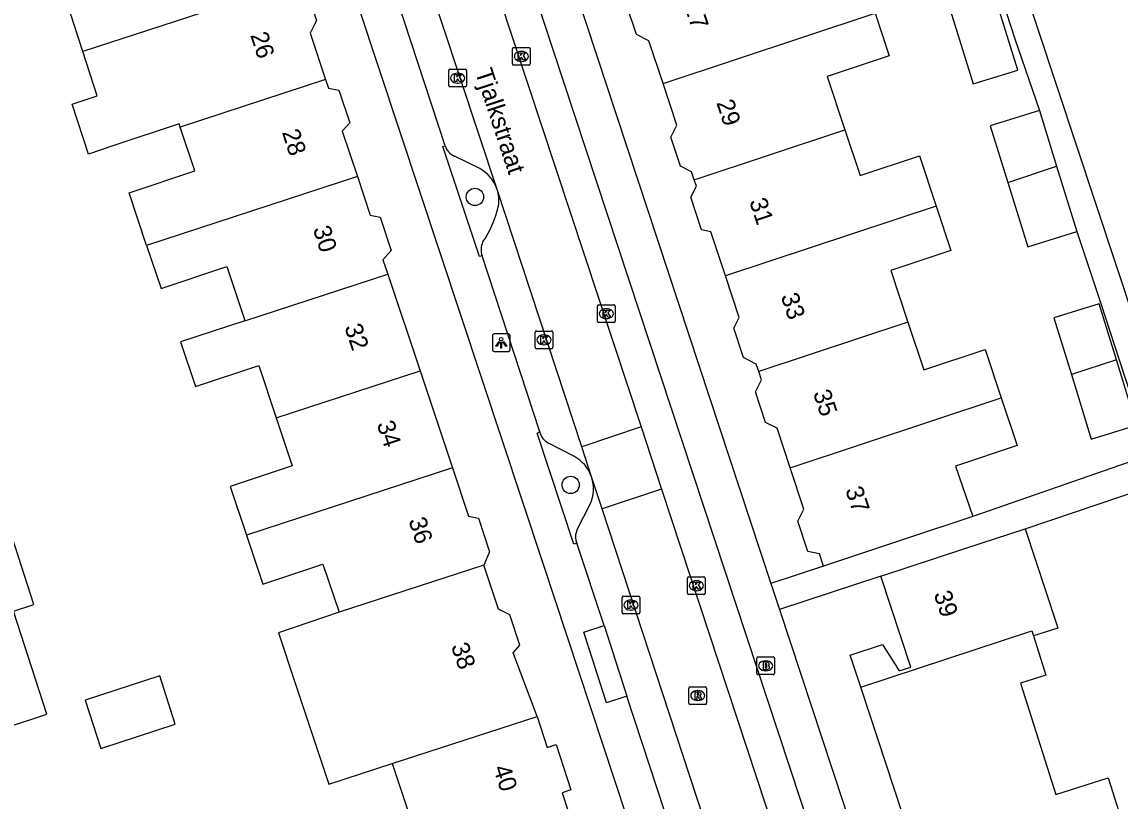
# Model space of a CAD drawing. Extents: x 159377 to 159983, y 382996 to 383595.
# Drawn here: x 159530.9 to 159592.9, y 383344.8 to 383388.8 of the extents above; entities that cross this region are included whole.
import ezdxf

# ---------------------------------------------------------------- set-up
doc = ezdxf.new("R2010")
doc.units = 0
for name, color, linetype in [('IMGEO_Boom', 7, 'Continuous'), ('IMGEO_Brandkraan', 7, 'Continuous'), ('IMGEO_Kolk', 7, 'Continuous'), ('IMGEO_Lichtpunt', 7, 'Continuous'), ('IMGEO_Openbare_ruimte_label', 7, 'Continuous'), ('IMGEO_Pand', 7, 'Continuous'), ('IMGEO_Pand_nummerreeks', 7, 'Continuous'), ('IMGEO_Parkeervlak_open', 7, 'Continuous'), ('IMGEO_Rijbaan_lokaal_open', 7, 'Continuous'), ('IMGEO_Rioolput', 7, 'Continuous'), ('IMGEO_Voetpad_open', 7, 'Continuous')]:
    doc.layers.add(name, color=color, linetype=linetype)

msp = doc.modelspace()

# ---------------------------------------------------------------- linework, layer by layer
at = {"layer": 'IMGEO_Boom'}
for centre in [(159556.483, 383378.961), (159561.895, 383362.691)]:
    msp.add_circle(centre, 0.489, dxfattribs=at)
at = {"layer": 'IMGEO_Brandkraan'}
for p, q in [((159572.416, 383352.042), (159572.416, 383352.894)), ((159572.491, 383352.968), (159573.343, 383352.968)), ((159573.417, 383352.894), (159573.417, 383352.042)), ((159572.904, 383352.748), (159572.929, 383352.748)), ((159573.343, 383351.968), (159572.491, 383351.968)), ((159572.927, 383352.188), (159572.902, 383352.188))]:
    msp.add_line(p, q, dxfattribs=at)
for points in [[(159572.416, 383352.042), (159572.416, 383352.894)], [(159572.491, 383352.968), (159573.343, 383352.968)], [(159573.417, 383352.894), (159573.417, 383352.042)], [(159572.764, 383352.668), (159572.764, 383352.268), (159572.977, 383352.268)], [(159572.995, 383352.668), (159572.764, 383352.668)], [(159572.943, 383352.587), (159572.889, 383352.587), (159572.889, 383352.511)], [(159572.889, 383352.511), (159572.942, 383352.511)], [(159572.951, 383352.435), (159572.889, 383352.435), (159572.889, 383352.354)], [(159572.889, 383352.354), (159572.951, 383352.354)], [(159573.343, 383351.968), (159572.491, 383351.968)]]:
    msp.add_lwpolyline(points, dxfattribs=at)
for centre, radius, start, end in [((159572.493, 383352.892), 0.0765, 91.55205, 178.44795), ((159572.493, 383352.892), 0.0765, 91.55205, 178.44795), ((159573.341, 383352.892), 0.0765, 1.55205, 88.44795), ((159573.341, 383352.892), 0.0765, 1.55205, 88.44795), ((159572.944, 383352.549), 0.0379, 267.82845, 90.93552), ((159572.952, 383352.394), 0.0404, 269.87594, 90.50774), ((159572.983, 383352.519), 0.251, 268.66757, 293.53466), ((159572.999, 383352.523), 0.145, 59.4692, 91.53667), ((159573.024, 383352.57), 0.0922, 285.51372, 58.15012), ((159573.029, 383352.378), 0.105, 301.31148, 78.98903), ((159572.493, 383352.044), 0.0765, 181.55205, 268.44795), ((159572.493, 383352.044), 0.0765, 181.55205, 268.44795), ((159573.341, 383352.044), 0.0765, 271.55205, 358.44795), ((159573.341, 383352.044), 0.0765, 271.55205, 358.44795)]:
    msp.add_arc(centre, radius, start, end, dxfattribs=at)
for centre, major_axis, ratio, start_param, end_param in [((159572.903, 383352.468), (-0.387, 0.002), 0.722429, 4.712389, 7.853982), ((159572.928, 383352.468), (-0.39, 0.002), 0.717154, 1.570796, 4.712389)]:
    msp.add_ellipse(centre, major_axis=major_axis, ratio=ratio, start_param=start_param, end_param=end_param, dxfattribs=at)
at = {"layer": 'IMGEO_Kolk'}
for p, q in [((159558.612, 383386.475), (159558.612, 383387.327)), ((159558.687, 383387.401), (159559.539, 383387.401)), ((159559.1, 383387.181), (159559.125, 383387.181)), ((159559.613, 383387.327), (159559.613, 383386.475)), ((159559.539, 383386.401), (159558.687, 383386.401)), ((159559.123, 383386.621), (159559.098, 383386.621)), ((159555.011, 383385.249), (159555.011, 383386.101)), ((159555.086, 383386.175), (159555.938, 383386.175)), ((159555.499, 383385.955), (159555.524, 383385.955)), ((159556.012, 383386.101), (159556.012, 383385.249)), ((159555.938, 383385.175), (159555.086, 383385.175)), ((159555.522, 383385.395), (159555.497, 383385.395)), ((159563.409, 383371.94), (159563.409, 383372.792)), ((159563.484, 383372.866), (159564.336, 383372.866)), ((159564.41, 383372.792), (159564.41, 383371.94)), ((159563.897, 383372.646), (159563.922, 383372.646)), ((159564.336, 383371.866), (159563.484, 383371.866)), ((159563.92, 383372.086), (159563.895, 383372.086)), ((159559.885, 383370.46), (159559.885, 383371.312)), ((159559.96, 383371.386), (159560.812, 383371.386)), ((159560.373, 383371.166), (159560.398, 383371.166)), ((159560.886, 383371.312), (159560.886, 383370.46)), ((159560.812, 383370.386), (159559.96, 383370.386)), ((159560.396, 383370.606), (159560.371, 383370.606)), ((159568.499, 383356.567), (159568.499, 383357.419)), ((159568.574, 383357.493), (159569.426, 383357.493)), ((159568.987, 383357.273), (159569.012, 383357.273)), ((159569.5, 383357.419), (159569.5, 383356.567)), ((159569.01, 383356.713), (159568.985, 383356.713)), ((159564.798, 383355.472), (159564.798, 383356.324)), ((159564.873, 383356.398), (159565.725, 383356.398)), ((159565.286, 383356.178), (159565.311, 383356.178)), ((159565.799, 383356.324), (159565.799, 383355.472)), ((159569.426, 383356.493), (159568.574, 383356.493)), ((159565.725, 383355.398), (159564.873, 383355.398)), ((159565.309, 383355.618), (159565.284, 383355.618))]:
    msp.add_line(p, q, dxfattribs=at)
for points in [[(159558.612, 383386.475), (159558.612, 383387.327)], [(159558.687, 383387.401), (159559.539, 383387.401)], [(159558.933, 383387.101), (159559.056, 383387.101), (159559.056, 383386.95), (159559.186, 383387.101), (159559.35, 383387.101), (159559.204, 383386.95), (159559.357, 383386.701), (159559.205, 383386.701), (159559.12, 383386.865), (159559.056, 383386.798), (159559.056, 383386.701), (159558.933, 383386.701), (159558.933, 383387.101)], [(159559.613, 383387.327), (159559.613, 383386.475)], [(159559.539, 383386.401), (159558.687, 383386.401)], [(159555.011, 383385.249), (159555.011, 383386.101)], [(159555.086, 383386.175), (159555.938, 383386.175)], [(159555.332, 383385.875), (159555.455, 383385.875), (159555.455, 383385.724), (159555.585, 383385.875), (159555.749, 383385.875), (159555.603, 383385.724), (159555.756, 383385.475), (159555.604, 383385.475), (159555.519, 383385.639), (159555.455, 383385.572), (159555.455, 383385.475), (159555.332, 383385.475), (159555.332, 383385.875)], [(159556.012, 383386.101), (159556.012, 383385.249)], [(159555.938, 383385.175), (159555.086, 383385.175)], [(159563.409, 383371.94), (159563.409, 383372.792)], [(159563.484, 383372.866), (159564.336, 383372.866)], [(159564.41, 383372.792), (159564.41, 383371.94)], [(159563.73, 383372.566), (159563.853, 383372.566), (159563.853, 383372.415), (159563.983, 383372.566), (159564.147, 383372.566), (159564.001, 383372.415), (159564.154, 383372.166), (159564.002, 383372.166), (159563.917, 383372.33), (159563.853, 383372.263), (159563.853, 383372.166), (159563.73, 383372.166), (159563.73, 383372.566)], [(159564.336, 383371.866), (159563.484, 383371.866)], [(159559.885, 383370.46), (159559.885, 383371.312)], [(159559.96, 383371.386), (159560.812, 383371.386)], [(159560.206, 383371.086), (159560.329, 383371.086), (159560.329, 383370.935), (159560.459, 383371.086), (159560.623, 383371.086), (159560.477, 383370.935), (159560.63, 383370.686), (159560.478, 383370.686), (159560.393, 383370.85), (159560.329, 383370.783), (159560.329, 383370.686), (159560.206, 383370.686), (159560.206, 383371.086)], [(159560.886, 383371.312), (159560.886, 383370.46)], [(159560.812, 383370.386), (159559.96, 383370.386)], [(159568.499, 383356.567), (159568.499, 383357.419)], [(159568.574, 383357.493), (159569.426, 383357.493)], [(159569.5, 383357.419), (159569.5, 383356.567)], [(159568.82, 383357.193), (159568.943, 383357.193), (159568.943, 383357.042), (159569.073, 383357.193), (159569.237, 383357.193), (159569.091, 383357.042), (159569.244, 383356.793), (159569.092, 383356.793), (159569.007, 383356.957), (159568.943, 383356.89), (159568.943, 383356.793), (159568.82, 383356.793), (159568.82, 383357.193)], [(159564.798, 383355.472), (159564.798, 383356.324)], [(159564.873, 383356.398), (159565.725, 383356.398)], [(159565.119, 383356.098), (159565.242, 383356.098), (159565.242, 383355.947), (159565.372, 383356.098), (159565.536, 383356.098), (159565.39, 383355.947), (159565.543, 383355.698), (159565.391, 383355.698), (159565.306, 383355.862), (159565.242, 383355.795), (159565.242, 383355.698), (159565.119, 383355.698), (159565.119, 383356.098)], [(159565.799, 383356.324), (159565.799, 383355.472)], [(159569.426, 383356.493), (159568.574, 383356.493)], [(159565.725, 383355.398), (159564.873, 383355.398)]]:
    msp.add_lwpolyline(points, dxfattribs=at)
for centre, start, end in [((159558.689, 383387.325), 91.55205, 178.44795), ((159558.689, 383387.325), 91.55205, 178.44795), ((159559.537, 383387.325), 1.55205, 88.44795), ((159559.537, 383387.325), 1.55205, 88.44795), ((159558.689, 383386.477), 181.55205, 268.44795), ((159558.689, 383386.477), 181.55205, 268.44795), ((159559.537, 383386.477), 271.55205, 358.44795), ((159559.537, 383386.477), 271.55205, 358.44795), ((159555.088, 383386.099), 91.55205, 178.44795), ((159555.088, 383386.099), 91.55205, 178.44795), ((159555.936, 383386.099), 1.55205, 88.44795), ((159555.936, 383386.099), 1.55205, 88.44795), ((159555.088, 383385.251), 181.55205, 268.44795), ((159555.088, 383385.251), 181.55205, 268.44795), ((159555.936, 383385.251), 271.55205, 358.44795), ((159555.936, 383385.251), 271.55205, 358.44795), ((159563.486, 383372.79), 91.55205, 178.44795), ((159563.486, 383372.79), 91.55205, 178.44795), ((159564.334, 383372.79), 1.55205, 88.44795), ((159564.334, 383372.79), 1.55205, 88.44795), ((159563.486, 383371.942), 181.55205, 268.44795), ((159563.486, 383371.942), 181.55205, 268.44795), ((159564.334, 383371.942), 271.55205, 358.44795), ((159564.334, 383371.942), 271.55205, 358.44795), ((159559.962, 383371.31), 91.55205, 178.44795), ((159559.962, 383371.31), 91.55205, 178.44795), ((159560.81, 383371.31), 1.55205, 88.44795), ((159560.81, 383371.31), 1.55205, 88.44795), ((159559.962, 383370.462), 181.55205, 268.44795), ((159559.962, 383370.462), 181.55205, 268.44795), ((159560.81, 383370.462), 271.55205, 358.44795), ((159560.81, 383370.462), 271.55205, 358.44795), ((159568.576, 383357.417), 91.55205, 178.44795), ((159568.576, 383357.417), 91.55205, 178.44795), ((159569.424, 383357.417), 1.55205, 88.44795), ((159569.424, 383357.417), 1.55205, 88.44795), ((159564.875, 383356.322), 91.55205, 178.44795), ((159564.875, 383356.322), 91.55205, 178.44795), ((159565.723, 383356.322), 1.55205, 88.44795), ((159565.723, 383356.322), 1.55205, 88.44795), ((159568.576, 383356.569), 181.55205, 268.44795), ((159568.576, 383356.569), 181.55205, 268.44795), ((159569.424, 383356.569), 271.55205, 358.44795), ((159569.424, 383356.569), 271.55205, 358.44795), ((159564.875, 383355.474), 181.55205, 268.44795), ((159564.875, 383355.474), 181.55205, 268.44795), ((159565.723, 383355.474), 271.55205, 358.44795), ((159565.723, 383355.474), 271.55205, 358.44795)]:
    msp.add_arc(centre, 0.0765, start, end, dxfattribs=at)
for centre, major_axis, ratio, start_param, end_param in [((159559.099, 383386.901), (-0.387, 0.002), 0.722429, 4.712389, 7.853982), ((159559.124, 383386.901), (-0.39, 0.002), 0.717154, 1.570796, 4.712389), ((159555.498, 383385.675), (-0.387, 0.002), 0.722429, 4.712389, 7.853982), ((159555.523, 383385.675), (-0.39, 0.002), 0.717154, 1.570796, 4.712389), ((159563.896, 383372.366), (-0.387, 0.002), 0.722429, 4.712389, 7.853982), ((159563.921, 383372.366), (-0.39, 0.002), 0.717154, 1.570796, 4.712389), ((159560.372, 383370.886), (-0.387, 0.002), 0.722429, 4.712389, 7.853982), ((159560.397, 383370.886), (-0.39, 0.002), 0.717154, 1.570796, 4.712389), ((159568.986, 383356.993), (-0.387, 0.002), 0.722429, 4.712389, 7.853982), ((159569.011, 383356.993), (-0.39, 0.002), 0.717154, 1.570796, 4.712389), ((159565.285, 383355.898), (-0.387, 0.002), 0.722429, 4.712389, 7.853982), ((159565.31, 383355.898), (-0.39, 0.002), 0.717154, 1.570796, 4.712389)]:
    msp.add_ellipse(centre, major_axis=major_axis, ratio=ratio, start_param=start_param, end_param=end_param, dxfattribs=at)
at = {"layer": 'IMGEO_Lichtpunt'}
for p, q in [((159557.472, 383371.131), (159557.472, 383370.324)), ((159557.472, 383371.131), (159557.472, 383370.324)), ((159558.374, 383371.226), (159557.566, 383371.226)), ((159558.374, 383371.226), (159557.566, 383371.226)), ((159558.468, 383370.324), (159558.468, 383371.131)), ((159558.468, 383370.324), (159558.468, 383371.131)), ((159557.566, 383370.23), (159558.374, 383370.23)), ((159557.566, 383370.23), (159558.374, 383370.23))]:
    msp.add_line(p, q, dxfattribs=at)
for points in [[(159557.846, 383370.795), (159557.885, 383370.767), (159557.697, 383370.505), (159557.659, 383370.532), (159557.846, 383370.795)], [(159557.948, 383370.747), (159557.995, 383370.747), (159557.995, 383370.425), (159557.948, 383370.425), (159557.948, 383370.747)], [(159558.058, 383370.767), (159558.096, 383370.794), (159558.283, 383370.532), (159558.244, 383370.504), (159558.058, 383370.767)]]:
    msp.add_lwpolyline(points, dxfattribs=at)
msp.add_circle((159557.971, 383370.929), 0.0994, dxfattribs=at)
for centre, start, end in [((159557.566, 383371.131), 90, 180), ((159557.566, 383371.131), 90, 180), ((159558.374, 383371.131), 0, 90), ((159558.374, 383371.131), 0, 90), ((159557.566, 383370.324), 180, 270), ((159557.566, 383370.324), 180, 270), ((159558.374, 383370.324), 270, 0), ((159558.374, 383370.324), 270, 360)]:
    msp.add_arc(centre, 0.0946, start, end, dxfattribs=at)
at = {"layer": 'IMGEO_Pand'}
for points in [[(159534.333, 383387.188), (159532.546, 383392.713)], [(159583.002, 383390.645), (159584.64, 383385.347), (159587.159, 383386.125), (159585.504, 383391.475)], [(159546.266, 383391.082), (159534.333, 383387.188)], [(159546.266, 383391.082), (159546.408, 383390.655), (159547.08, 383390.32), (159547.543, 383388.931), (159547.181, 383388.207), (159548.051, 383385.596)], [(159567.116, 383385.379), (159566.32, 383387.784), (159565.606, 383388.143), (159565.074, 383389.751), (159565.421, 383390.443), (159565.302, 383390.804)], [(159567.116, 383385.379), (159579.092, 383389.349)], [(159579.092, 383389.349), (159579.893, 383386.929), (159576.392, 383385.77), (159577.389, 383382.758)], [(159539.829, 383382.912), (159539.769, 383383.092), (159536.083, 383381.863), (159534.645, 383381.383), (159533.727, 383384.21), (159535.143, 383384.682), (159534.333, 383387.188)], [(159548.051, 383385.596), (159539.829, 383382.912)], [(159548.051, 383385.596), (159548.211, 383385.116), (159548.8, 383384.996), (159549.415, 383383.152), (159548.988, 383382.671), (159549.842, 383380.111)], [(159568.875, 383379.936), (159568.727, 383380.384), (159568.1, 383380.7), (159567.557, 383382.338), (159567.898, 383383.017), (159567.116, 383385.379)], [(159588.378, 383383.841), (159585.603, 383382.983), (159586.593, 383379.783)], [(159588.378, 383383.841), (159589.35, 383380.697)], [(159537.938, 383376.226), (159536.947, 383379.197), (159540.655, 383380.433), (159539.829, 383382.912)], [(159568.875, 383379.936), (159577.389, 383382.758)], [(159577.389, 383382.758), (159578.247, 383380.165), (159581.6, 383381.275), (159582.539, 383378.439)], [(159586.593, 383379.783), (159589.35, 383380.697)], [(159589.35, 383380.697), (159590.492, 383377.001)], [(159549.842, 383380.111), (159537.938, 383376.226)], [(159549.842, 383380.111), (159550.566, 383377.939), (159551.13, 383377.823), (159551.758, 383375.94), (159551.291, 383375.414), (159551.561, 383374.603)], [(159570.649, 383374.497), (159569.823, 383376.991), (159569.288, 383377.101), (159568.678, 383378.943), (159568.995, 383379.574), (159568.875, 383379.936)], [(159586.593, 383379.783), (159587.718, 383376.144), (159590.492, 383377.001)], [(159582.539, 383378.439), (159570.649, 383374.497)], [(159582.539, 383378.439), (159583.368, 383375.935), (159579.982, 383374.813), (159580.951, 383371.887)], [(159537.938, 383376.226), (159538.75, 383373.79), (159542.464, 383375.029), (159543.443, 383372.093), (159543.485, 383371.967)], [(159543.485, 383371.967), (159551.561, 383374.603)], [(159551.561, 383374.603), (159553.387, 383369.129)], [(159572.523, 383369.093), (159572.381, 383369.521), (159571.663, 383369.882), (159571.115, 383371.539), (159571.424, 383372.155), (159570.649, 383374.497)], [(159592.728, 383369.765), (159591.755, 383372.913), (159589.194, 383372.121), (159590.184, 383368.922)], [(159543.485, 383371.967), (159539.859, 383370.783), (159540.704, 383368.253), (159544.272, 383369.443), (159545.261, 383366.476)], [(159580.951, 383371.887), (159572.523, 383369.093)], [(159580.951, 383371.887), (159581.844, 383369.189), (159585.321, 383370.34), (159586.225, 383367.609)], [(159592.728, 383369.765), (159590.184, 383368.922)], [(159590.184, 383368.922), (159591.309, 383365.282), (159593.869, 383366.073), (159592.728, 383369.765)], [(159545.261, 383366.476), (159553.387, 383369.129)], [(159553.387, 383369.129), (159555.212, 383363.655)], [(159574.301, 383363.657), (159573.56, 383365.895), (159572.908, 383366.222), (159572.335, 383367.952), (159572.676, 383368.63), (159572.523, 383369.093)], [(159574.301, 383363.657), (159586.225, 383367.609)], [(159586.225, 383367.609), (159587.118, 383364.913), (159583.629, 383363.758), (159584.615, 383360.914)], [(159545.261, 383366.476), (159546.162, 383363.774), (159542.658, 383362.605), (159543.575, 383359.857)], [(159555.212, 383363.655), (159543.575, 383359.857)], [(159555.212, 383363.655), (159556.125, 383360.916), (159556.678, 383360.803), (159557.309, 383358.91), (159556.983, 383358.163)], [(159576.177, 383358.106), (159575.947, 383358.799), (159575.304, 383358.932), (159574.736, 383360.646), (159575.074, 383361.32), (159574.301, 383363.657)], [(159530.411, 383355.56), (159531.562, 383355.936), (159529.789, 383361.425)], [(159584.615, 383360.914), (159580.924, 383359.678), (159576.177, 383358.106)], [(159543.575, 383359.857), (159544.5, 383357.083), (159547.901, 383358.217), (159548.808, 383355.495)], [(159579.416, 383357.527), (159584.165, 383359.093), (159587.576, 383360.217)], [(159587.576, 383360.217), (159589.325, 383354.9), (159589.425, 383354.596), (159588.044, 383354.159)], [(159556.983, 383358.163), (159548.808, 383355.495)], [(159559.999, 383349.599), (159558.637, 383353.196), (159559.027, 383353.636), (159558.455, 383355.352), (159557.814, 383355.673), (159556.983, 383358.163)], [(159578.288, 383351.261), (159577.69, 383353.073), (159579.51, 383353.671), (159580.452, 383352.183), (159581.107, 383352.399), (159579.416, 383357.527)], [(159526.135, 383350.002), (159526.801, 383347.947), (159531.558, 383349.489), (159532.3, 383349.729), (159530.411, 383355.56)], [(159548.808, 383355.495), (159545.378, 383354.333), (159546.328, 383351.483), (159548.23, 383345.778), (159551.81, 383346.94)], [(159578.288, 383351.261), (159587.953, 383354.448), (159588.044, 383354.159)], [(159588.044, 383354.159), (159588.744, 383351.948), (159587.314, 383351.496), (159589.306, 383345.204), (159592.262, 383346.14), (159593.108, 383343.471), (159590.153, 383342.536), (159592.2, 383336.073), (159595.156, 383337.009)], [(159534.472, 383350.532), (159535.356, 383347.804), (159539.558, 383349.167), (159538.674, 383351.894), (159534.472, 383350.532)], [(159611.905, 383311.499), (159602.997, 383308.531), (159593.432, 383305.343), (159590.192, 383315.167), (159587.154, 383324.378), (159584.139, 383333.52), (159581.139, 383342.617), (159578.288, 383351.261)], [(159551.81, 383346.94), (159559.999, 383349.599)], [(159559.999, 383349.599), (159560.575, 383347.852), (159561.069, 383348.015), (159561.913, 383345.451), (159561.419, 383345.288), (159561.762, 383344.248)], [(159551.81, 383346.94), (159553.597, 383341.557)]]:
    msp.add_lwpolyline(points, dxfattribs=at)
at = {"layer": 'IMGEO_Parkeervlak_open'}
for points in [[(159556.771, 383380.568), (159555.336, 383381.274)], [(159562.078, 383364.31), (159560.649, 383365.055)], [(159562.27, 383360.167), (159562.999, 383361.597)]]:
    msp.add_lwpolyline(points, dxfattribs=at)
for centre, radius, start, end in [((159555.643, 383382.088), 0.87, 195.51961, 249.33136), ((159555.665, 383378.672), 2.195, 18.82488, 59.75393), ((159555.778, 383378.76), 2.06, 351.53532, 17.50889), ((159551.828, 383379.832), 6.144, 326.00998, 347.07021), ((159557.868, 383375.972), 1.037, 155.79794, 198.77095), ((159561.067, 383365.903), 0.945, 193.56843, 243.77351), ((159561.068, 383362.436), 2.129, 19.27411, 61.662), ((159561.031, 383362.47), 2.153, 336.09104, 18.11743), ((159563.077, 383359.742), 0.912, 152.25327, 202.73563)]:
    msp.add_arc(centre, radius, start, end, dxfattribs=at)
at = {"layer": 'IMGEO_Rijbaan_lokaal_open'}
for points in [[(159548.98, 383417.076), (159565.882, 383365.966)], [(159557.743, 383379.38), (159552.578, 383394.969)], [(159562.523, 383364.834), (159557.743, 383379.38)], [(159565.882, 383365.966), (159562.523, 383364.834)], [(159565.882, 383365.966), (159567.018, 383362.457)], [(159563.077, 383363.139), (159562.523, 383364.834)], [(159563.681, 383361.345), (159563.077, 383363.139)], [(159567.018, 383362.457), (159563.681, 383361.345)], [(159567.018, 383362.457), (159577.211, 383331.524)], [(159571.31, 383338.074), (159563.681, 383361.345)]]:
    msp.add_lwpolyline(points, dxfattribs=at)
at = {"layer": 'IMGEO_Rioolput'}
for p, q in [((159568.575, 383350.362), (159568.575, 383351.214)), ((159568.65, 383351.288), (159569.502, 383351.288)), ((159569.063, 383351.068), (159569.088, 383351.068)), ((159569.576, 383351.214), (159569.576, 383350.362)), ((159569.086, 383350.508), (159569.061, 383350.508)), ((159569.502, 383350.288), (159568.65, 383350.288))]:
    msp.add_line(p, q, dxfattribs=at)
for points in [[(159568.575, 383350.362), (159568.575, 383351.214)], [(159568.65, 383351.288), (159569.502, 383351.288)], [(159569.576, 383351.214), (159569.576, 383350.362)], [(159569.164, 383350.986), (159568.912, 383350.988), (159568.912, 383350.588)], [(159568.912, 383350.588), (159569.036, 383350.588), (159569.036, 383350.75), (159569.047, 383350.75)], [(159569.09, 383350.907), (159569.036, 383350.907), (159569.036, 383350.826)], [(159569.036, 383350.826), (159569.088, 383350.826)], [(159569.094, 383350.721), (159569.165, 383350.588), (159569.305, 383350.588), (159569.24, 383350.714)], [(159569.502, 383350.288), (159568.65, 383350.288)]]:
    msp.add_lwpolyline(points, dxfattribs=at)
for centre, radius, start, end in [((159568.652, 383351.212), 0.0765, 91.55205, 178.44795), ((159568.652, 383351.212), 0.0765, 91.55205, 178.44795), ((159569.5, 383351.212), 0.0765, 1.55205, 88.44795), ((159569.5, 383351.212), 0.0765, 1.55205, 88.44795), ((159569.046, 383350.697), 0.0533, 26.02933, 88.69889), ((159569.072, 383351.015), 0.19, 274.7715, 282.96867), ((159569.096, 383350.811), 0.0964, 77.00612, 93.18647), ((159569.11, 383350.868), 0.0378, 276.66336, 79.67722), ((159569.163, 383350.876), 0.109, 350.36119, 89.41601), ((159569.161, 383350.876), 0.112, 277.58423, 350.98172), ((159569.145, 383350.661), 0.108, 29.51342, 73.79051), ((159568.652, 383350.364), 0.0765, 181.55205, 268.44795), ((159568.652, 383350.364), 0.0765, 181.55205, 268.44795), ((159569.5, 383350.364), 0.0765, 271.55205, 358.44795), ((159569.5, 383350.364), 0.0765, 271.55205, 358.44795)]:
    msp.add_arc(centre, radius, start, end, dxfattribs=at)
for centre, major_axis, ratio, start_param, end_param in [((159569.062, 383350.788), (-0.387, 0.002), 0.722429, 4.712389, 7.853982), ((159569.087, 383350.788), (-0.39, 0.002), 0.717154, 1.570796, 4.712389)]:
    msp.add_ellipse(centre, major_axis=major_axis, ratio=ratio, start_param=start_param, end_param=end_param, dxfattribs=at)
at = {"layer": 'IMGEO_Voetpad_open'}
for points in [[(159552.893, 383418.717), (159573.212, 383357.128)], [(159551.811, 383414.828), (159590.619, 383297.142)], [(159585.332, 383397.435), (159584.036, 383397.01), (159584.786, 383394.703), (159585.807, 383391.559), (159586.998, 383387.894), (159588.378, 383383.841)], [(159596.629, 383363.243), (159593.81, 383371.837), (159587.177, 383391.845), (159585.332, 383397.435)], [(159569.798, 383329.624), (159560.347, 383358.252), (159547.589, 383396.721)], [(159554.805, 383381.855), (159551.719, 383391.29)], [(159556.886, 383375.638), (159556.753, 383375.594), (159554.674, 383381.807), (159554.805, 383381.855)], [(159590.492, 383377.001), (159591.855, 383372.943), (159592.873, 383369.808), (159594.066, 383366.134), (159594.634, 383364.388), (159584.615, 383360.914)], [(159560.148, 383365.681), (159556.886, 383375.638)], [(159562.236, 383359.39), (159562.079, 383359.344), (159560.01, 383365.606), (159560.148, 383365.681)], [(159587.576, 383360.217), (159593.083, 383362.064), (159595.984, 383363.031), (159596.629, 383363.243)], [(159563.782, 383354.738), (159562.236, 383359.39)], [(159576.177, 383358.106), (159573.212, 383357.128)], [(159579.416, 383357.527), (159573.702, 383355.642)], [(159573.212, 383357.128), (159573.702, 383355.642)], [(159573.702, 383355.642), (159595.869, 383288.453), (159597.121, 383288.896)], [(159565.07, 383350.744), (159563.913, 383350.383), (159562.633, 383354.372), (159563.782, 383354.738)], [(159563.782, 383354.738), (159565.07, 383350.744)], [(159568.485, 383340.382), (159565.07, 383350.744)]]:
    msp.add_lwpolyline(points, dxfattribs=at)

# ---------------------------------------------------------------- texts
at = {"layer": 'IMGEO_Openbare_ruimte_label'}
msp.add_text('Tjalkstraat', height=1, rotation=288.18127, dxfattribs=at).set_placement((159556.481, 383386.031))
at = {"layer": 'IMGEO_Pand_nummerreeks'}
for s, rotation, p in [('27', 288.41024, (159568.297, 383389.759)), ('26', 288.0262, (159543.784, 383388.11)), ('29', 288.41024, (159570.117, 383384.291)), ('28', 288.07988, (159545.573, 383382.618)), ('31', 288.41024, (159571.973, 383378.716)), ('30', 287.33749, (159547.324, 383377.165)), ('33', 288.41024, (159573.757, 383373.356)), ('32', 288.43757, (159549.1, 383371.614)), ('35', 288.41024, (159575.577, 383367.888)), ('34', 288.43969, (159550.926, 383366.138)), ('37', 288.41024, (159577.397, 383362.42)), ('36', 287.87851, (159552.723, 383360.688)), ('39', 288.2485, (159582.396, 383356.537)), ('38', 289.39441, (159555.119, 383353.581)), ('40', 288.24387, (159557.502, 383346.691))]:
    msp.add_text(s, height=1, rotation=rotation, dxfattribs=at).set_placement(p)

doc.saveas('drawing.dxf')
